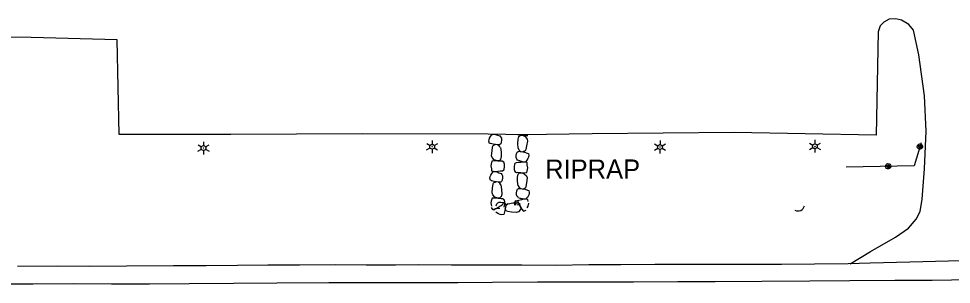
# Model space of a CAD drawing. Extents: x 588843 to 2552415, y 180129 to 269402.
# Drawn here: x 593435.2 to 593728.4, y 183995.8 to 184079.3 of the extents above; entities that cross this region are included whole.
import ezdxf

# ---------------------------------------------------------------- set-up
doc = ezdxf.new("R2010")
doc.units = 0
for name, color, linetype in [('Default', 7, 'Continuous'), ('E_BMGRD_P', 7, 'Continuous'), ('E_DRN', 7, 'Continuous'), ('E_DRN_RipRap', 7, 'Continuous'), ('E_DRN_RipRap_Text', 7, 'Continuous'), ('E_DWY', 7, 'Continuous'), ('E_LTG', 7, 'Continuous'), ('E_RDWY', 7, 'Continuous'), ('E_RDWY_Gravel', 7, 'Continuous')]:
    doc.layers.add(name, color=color, linetype=linetype)

# ---------------------------------------------------------------- blocks, each defined once
blk = doc.blocks.new('LPOL')
at = {"layer": 'Default'}
for p, q in [((-4, 0), (-1.5, 0)), ((-0.75, 1.3), (-2, 3.46)), ((0.75, 1.3), (2, 3.46)), ((1.5, 0), (4, 0)), ((-2, -3.46), (-0.75, -1.3)), ((2, -3.46), (0.75, -1.3))]:
    blk.add_line(p, q, dxfattribs=at)
for radius in [1.5, 1.5, 1.5, 0.125]:
    blk.add_circle((0, 0), radius, dxfattribs=at)
blk = doc.blocks.new('CULV2')
at = {"layer": 'E_DRN'}
blk.add_arc((19.7, 14.8), 24.6, 216.8699, 323.1301, dxfattribs=at)
blk = doc.blocks.new('RIPRT')
at = {"layer": 'E_DRN_RipRap_Text'}
blk.add_text('RIPRAP', height=12, dxfattribs=at).set_placement((-0.14, -3.59))

msp = doc.modelspace()

# ---------------------------------------------------------------- linework, layer by layer
at = {"layer": 'E_BMGRD_P'}
msp.add_lwpolyline([(593718.91, 184040.22), (593716.78, 184033.04), (593695.34, 184032.62)], dxfattribs=at)
for centre, major_axis in [((593718.57, 184039.07), (0.239, 0.808)), ((593718.57, 184039.07), (0.121, 0.407)), ((593708.6, 184032.88), (-0.239, -0.808)), ((593708.6, 184032.88), (-0.121, -0.407))]:
    msp.add_ellipse(centre, major_axis=major_axis, ratio=0.999917, dxfattribs=at)
at = {"layer": 'E_DRN_RipRap'}
for p, q in [((593583, 184040.75), (593583.07, 184041.23)), ((593583.21, 184040.09), (593583, 184040.75)), ((593583.07, 184041.23), (593583.24, 184041.74)), ((593583.24, 184041.74), (593583.54, 184042.29)), ((593583.54, 184042.29), (593583.82, 184042.65)), ((593583.82, 184042.65), (593583.94, 184042.79)), ((593583.94, 184042.79), (593584.48, 184042.94)), ((593584.48, 184042.94), (593585.15, 184042.83)), ((593585.15, 184042.83), (593585.77, 184042.64)), ((593585.77, 184042.64), (593586.44, 184042.43)), ((593586.44, 184042.43), (593586.72, 184042.17)), ((593586.72, 184042.17), (593586.97, 184041.69)), ((593586.94, 184040.4), (593586.74, 184039.92)), ((593586.99, 184041.14), (593586.94, 184040.4)), ((593586.97, 184041.69), (593586.99, 184041.14)), ((593592.07, 184042.83), (593592.44, 184042.83)), ((593592.11, 184040.02), (593592.19, 184041.35)), ((593592.19, 184041.35), (593592.5, 184042.27)), ((593592.44, 184042.83), (593593.43, 184042.72)), ((593592.5, 184042.27), (593593, 184042.63)), ((593593, 184042.63), (593593.86, 184042.51)), ((593593.43, 184042.72), (593594.39, 184042.54)), ((593593.86, 184042.51), (593594.46, 184042.19)), ((593594.39, 184042.54), (593595.33, 184042.54)), ((593594.46, 184042.19), (593595.06, 184041.43)), ((593595.19, 184040.82), (593594.91, 184039.27)), ((593595.06, 184041.43), (593595.19, 184040.82)), ((593583.58, 184039.99), (593583.21, 184040.09)), ((593584.41, 184039.81), (593583.58, 184039.99)), ((593583.88, 184036.2), (593584.02, 184037.77)), ((593584.05, 184037.72), (593584.17, 184038.9)), ((593584.17, 184038.9), (593584.27, 184039.3)), ((593584.27, 184039.3), (593584.99, 184039.75)), ((593586, 184039.62), (593584.41, 184039.81)), ((593585.77, 184039.65), (593584.99, 184039.75)), ((593586.29, 184039.33), (593585.77, 184039.65)), ((593586.5, 184039.69), (593586, 184039.62)), ((593586.61, 184038.86), (593586.29, 184039.33)), ((593586.74, 184039.92), (593586.5, 184039.69)), ((593586.65, 184038.74), (593586.88, 184037.28)), ((593586.88, 184037.28), (593586.92, 184035.95)), ((593591.7, 184036.87), (593591.93, 184037.34)), ((593591.93, 184037.34), (593592.19, 184037.55)), ((593592.2, 184038.54), (593592.11, 184040.02)), ((593592.19, 184037.55), (593592.69, 184037.58)), ((593592.2, 184038.54), (593592.45, 184038.03)), ((593592.45, 184038.03), (593592.91, 184037.62)), ((593592.69, 184037.58), (593594.26, 184037.28)), ((593592.92, 184037.53), (593593.69, 184037.38)), ((593594.44, 184037.78), (593593.69, 184037.38)), ((593594.26, 184037.28), (593595.08, 184037.05)), ((593594.61, 184038.11), (593594.44, 184037.73)), ((593594.91, 184039.27), (593594.61, 184038.11)), ((593583.91, 184034.48), (593583.71, 184033.57)), ((593584.08, 184035.61), (593583.88, 184036.2)), ((593584.85, 184034.57), (593583.91, 184034.48)), ((593584.74, 184034.91), (593584.08, 184035.61)), ((593585.37, 184034.66), (593584.74, 184034.91)), ((593585.82, 184034.48), (593584.85, 184034.57)), ((593586.24, 184034.62), (593585.37, 184034.66)), ((593586.81, 184034.47), (593585.82, 184034.48)), ((593586.7, 184035.01), (593586.24, 184034.62)), ((593586.92, 184035.95), (593586.7, 184035.01)), ((593587.18, 184034.5), (593586.81, 184034.47)), ((593587.74, 184034.19), (593587.18, 184034.5)), ((593591.58, 184035.59), (593591.6, 184036.14)), ((593591.8, 184035.11), (593591.58, 184035.59)), ((593591.6, 184036.14), (593591.7, 184036.87)), ((593592.06, 184034.82), (593591.8, 184035.11)), ((593592.72, 184034.57), (593592.06, 184034.82)), ((593593.32, 184034.34), (593592.72, 184034.57)), ((593593.98, 184034.19), (593593.32, 184034.34)), ((593594.53, 184034.3), (593593.98, 184034.19)), ((593594.66, 184034.43), (593594.53, 184034.3)), ((593594.97, 184034.77), (593594.66, 184034.43)), ((593595.3, 184035.29), (593594.97, 184034.77)), ((593595.08, 184037.05), (593595.45, 184036.93)), ((593595.51, 184035.79), (593595.3, 184035.29)), ((593595.45, 184036.93), (593595.61, 184036.26)), ((593595.61, 184036.26), (593595.51, 184035.79)), ((593583.71, 184033.57), (593583.64, 184033.02)), ((593583.64, 184033.02), (593583.81, 184032.06)), ((593583.81, 184032.06), (593583.9, 184031.4)), ((593583.9, 184031.4), (593585.15, 184031.24)), ((593585.15, 184031.24), (593585.83, 184031.33)), ((593585.83, 184031.33), (593586.7, 184031.41)), ((593586.7, 184031.41), (593587.33, 184031.48)), ((593587.33, 184031.48), (593587.74, 184031.72)), ((593587.98, 184033.54), (593587.74, 184034.19)), ((593587.74, 184031.72), (593587.82, 184031.85)), ((593587.82, 184031.85), (593587.96, 184032.79)), ((593587.96, 184032.79), (593587.98, 184033.54)), ((593590.96, 184032.66), (593590.94, 184031.91)), ((593590.94, 184031.91), (593591.18, 184031.26)), ((593591.1, 184033.59), (593590.96, 184032.66)), ((593591.18, 184033.72), (593591.1, 184033.59)), ((593591.6, 184033.96), (593591.18, 184033.72)), ((593592.22, 184034.02), (593591.6, 184033.96)), ((593593.09, 184034.11), (593592.22, 184034.02)), ((593593.77, 184034.19), (593593.09, 184034.11)), ((593595.03, 184034.02), (593593.77, 184034.19)), ((593595.01, 184030.96), (593595.21, 184031.87)), ((593595.11, 184033.37), (593595.03, 184034.02)), ((593595.28, 184032.41), (593595.11, 184033.37)), ((593595.21, 184031.87), (593595.28, 184032.41)), ((593583.32, 184029.16), (593583.42, 184029.63)), ((593583.49, 184028.48), (593583.32, 184029.16)), ((593583.42, 184029.63), (593583.62, 184030.13)), ((593583.86, 184028.36), (593583.49, 184028.48)), ((593583.62, 184030.13), (593583.96, 184030.65)), ((593583.96, 184030.65), (593584.27, 184030.99)), ((593584.27, 184030.99), (593584.4, 184031.12)), ((593584.4, 184031.12), (593584.95, 184031.24)), ((593584.95, 184031.24), (593585.6, 184031.09)), ((593585.6, 184031.09), (593586.21, 184030.86)), ((593586.21, 184030.86), (593586.86, 184030.61)), ((593586.86, 184030.61), (593587.13, 184030.33)), ((593587.23, 184028.56), (593587, 184028.08)), ((593587.13, 184030.33), (593587.35, 184029.83)), ((593587.33, 184029.29), (593587.23, 184028.56)), ((593587.35, 184029.83), (593587.33, 184029.29)), ((593591.18, 184031.26), (593591.73, 184030.95)), ((593591.73, 184030.95), (593592.1, 184030.98)), ((593591.99, 184029.5), (593592.21, 184030.44)), ((593592.02, 184028.18), (593591.99, 184029.5)), ((593592.1, 184030.98), (593593.1, 184030.97)), ((593592.21, 184030.44), (593592.68, 184030.83)), ((593592.68, 184030.83), (593593.54, 184030.79)), ((593593.1, 184030.97), (593594.06, 184030.87)), ((593593.54, 184030.79), (593594.17, 184030.54)), ((593594.06, 184030.87), (593595.01, 184030.96)), ((593594.17, 184030.54), (593594.84, 184029.84)), ((593594.84, 184029.84), (593595.02, 184029.25)), ((593595.02, 184029.25), (593594.88, 184027.69)), ((593584.67, 184028.13), (593583.86, 184028.36)), ((593584.04, 184024.5), (593584.18, 184026.07)), ((593584.18, 184026.07), (593584.37, 184027.24)), ((593584.37, 184027.24), (593584.5, 184027.63)), ((593584.5, 184027.63), (593585.25, 184028.03)), ((593586.25, 184027.84), (593584.67, 184028.13)), ((593586.01, 184027.88), (593585.25, 184028.03)), ((593586.51, 184027.53), (593586.01, 184027.88)), ((593586.75, 184027.87), (593586.25, 184027.84)), ((593586.81, 184027.04), (593586.51, 184027.53)), ((593587, 184028.08), (593586.75, 184027.87)), ((593586.81, 184027.04), (593587.04, 184025.58)), ((593587.04, 184025.58), (593587.08, 184024.25)), ((593591.84, 184025.18), (593592.06, 184025.66)), ((593592.25, 184026.73), (593592.02, 184028.18)), ((593592.06, 184025.66), (593592.32, 184025.87)), ((593592.25, 184026.73), (593592.54, 184026.24)), ((593592.32, 184025.87), (593592.81, 184025.91)), ((593592.55, 184026.22), (593593.05, 184025.87)), ((593592.81, 184025.91), (593594.39, 184025.64)), ((593593.05, 184025.87), (593593.82, 184025.73)), ((593594.56, 184026.14), (593593.82, 184025.73)), ((593594.39, 184025.64), (593595.21, 184025.42)), ((593594.68, 184026.53), (593594.56, 184026.14)), ((593594.88, 184027.69), (593594.69, 184026.52)), ((593584.03, 184022.82), (593583.79, 184021.91)), ((593584.97, 184022.87), (593584.03, 184022.82)), ((593584.23, 184023.9), (593584.04, 184024.5)), ((593584.88, 184023.21), (593584.25, 184023.94)), ((593585.5, 184022.93), (593584.88, 184023.21)), ((593585.94, 184022.73), (593584.97, 184022.87)), ((593586.36, 184022.85), (593585.5, 184022.93)), ((593586.93, 184022.68), (593585.94, 184022.73)), ((593586.84, 184023.23), (593586.36, 184022.85)), ((593587.08, 184024.25), (593586.86, 184023.31)), ((593587.3, 184022.69), (593586.93, 184022.68)), ((593587.84, 184022.36), (593587.3, 184022.69)), ((593591.74, 184023.9), (593591.75, 184024.45)), ((593591.96, 184023.41), (593591.74, 184023.9)), ((593591.75, 184024.45), (593591.84, 184025.18)), ((593592.23, 184023.13), (593591.96, 184023.41)), ((593592.93, 184022.78), (593592.25, 184022.97)), ((593593.55, 184022.61), (593592.93, 184022.78)), ((593594.01, 184022.51), (593593.34, 184022.35)), ((593594.22, 184022.53), (593593.55, 184022.61)), ((593595.28, 184022.46), (593594.01, 184022.51)), ((593594.76, 184022.69), (593594.22, 184022.53)), ((593594.87, 184022.83), (593594.76, 184022.69)), ((593595.15, 184023.21), (593594.87, 184022.83)), ((593595.47, 184023.65), (593595.14, 184023.12)), ((593595.21, 184025.42), (593595.58, 184025.3)), ((593595.66, 184024.15), (593595.47, 184023.65)), ((593595.58, 184025.3), (593595.75, 184024.63)), ((593595.75, 184024.63), (593595.66, 184024.15)), ((593583.79, 184021.91), (593583.69, 184021.37)), ((593583.69, 184021.37), (593583.82, 184020.4)), ((593583.79, 184019.88), (593584.13, 184019.31)), ((593584.13, 184019.31), (593585.35, 184019.65)), ((593585.16, 184019.57), (593585.82, 184019.69)), ((593585.28, 184020.46), (593585.52, 184021.12)), ((593585.35, 184019.65), (593585.94, 184020)), ((593585.52, 184021.12), (593585.8, 184021.39)), ((593585.8, 184021.39), (593586.29, 184021.61)), ((593585.82, 184019.69), (593586.47, 184019.72)), ((593585.94, 184020), (593586.7, 184020.42)), ((593586.29, 184021.61), (593586.84, 184021.6)), ((593586.7, 184020.42), (593587.26, 184020.72)), ((593586.84, 184021.6), (593587.58, 184021.52)), ((593587.26, 184020.72), (593587.54, 184021.1)), ((593587.54, 184021.1), (593587.56, 184021.25)), ((593587.58, 184021.52), (593588.06, 184021.3)), ((593587.82, 184020.01), (593588, 184020.94)), ((593588.05, 184021.7), (593587.84, 184022.36)), ((593588, 184020.94), (593588.05, 184021.7)), ((593588.31, 184020.55), (593588.05, 184018.97)), ((593588.06, 184021.3), (593588.27, 184021.04)), ((593588.27, 184020.31), (593588.13, 184019.55)), ((593588.27, 184021.04), (593588.31, 184020.55)), ((593588.62, 184020.81), (593588.27, 184020.31)), ((593589.11, 184021.12), (593588.62, 184020.81)), ((593589.11, 184021.12), (593590.57, 184021.37)), ((593590.57, 184021.37), (593591.9, 184021.43)), ((593591.41, 184022.09), (593591.12, 184021.39)), ((593591.12, 184021.39), (593591.12, 184020.69)), ((593591.42, 184021.64), (593591.37, 184020.69)), ((593591.48, 184021.78), (593591.42, 184021.64)), ((593591.88, 184022.06), (593591.48, 184021.78)), ((593592.49, 184022.18), (593591.88, 184022.06)), ((593591.9, 184021.43), (593592.85, 184021.23)), ((593591.96, 184020.91), (593592.54, 184020.72)), ((593592.13, 184022.22), (593592.16, 184021.59)), ((593592.16, 184021.59), (593592.37, 184021.29)), ((593592.37, 184021.29), (593592.87, 184020.43)), ((593593.34, 184022.35), (593592.49, 184022.18)), ((593592.54, 184020.72), (593592.96, 184019.96)), ((593592.87, 184020.43), (593593.3, 184019.56)), ((593592.96, 184019.96), (593593.07, 184019.29)), ((593595.1, 184019.83), (593595.36, 184020.32)), ((593595.43, 184021.82), (593595.28, 184022.46)), ((593595.36, 184020.32), (593595.55, 184021.28)), ((593584.63, 184019.08), (593584.7, 184019.25)), ((593584.7, 184019.25), (593585.16, 184019.57)), ((593585.53, 184018.22), (593585.18, 184018.52)), ((593586.06, 184017.89), (593585.53, 184018.22)), ((593586.56, 184017.7), (593586.06, 184017.89)), ((593587.04, 184017.61), (593586.56, 184017.7)), ((593587.71, 184017.78), (593587.04, 184017.61)), ((593587.83, 184018.15), (593587.71, 184017.78)), ((593588.05, 184018.97), (593587.83, 184018.15)), ((593588.55, 184018.8), (593588.13, 184019.55)), ((593588.94, 184018.68), (593588.55, 184018.8)), ((593590.13, 184018.51), (593588.94, 184018.68)), ((593591.7, 184018.4), (593590.13, 184018.51)), ((593592.3, 184018.6), (593591.7, 184018.4)), ((593592.99, 184019.27), (593592.3, 184018.6)), ((593593.3, 184019.56), (593593.87, 184018.8)), ((593593.87, 184018.8), (593594.75, 184019.11))]:
    msp.add_line(p, q, dxfattribs=at)
at = {"layer": 'E_DWY'}
msp.add_lwpolyline([(593696.66, 184002.28), (593703, 184006.09), (593710.92, 184010.6), (593714.99, 184013.39), (593717.42, 184016.28), (593718.59, 184018.66), (593719.22, 184022.56), (593720.03, 184032.09), (593720.5, 184043.89), (593720, 184055.05), (593718.25, 184067.85), (593716.55, 184075.69), (593715.04, 184077.41), (593712.76, 184078.8), (593710.98, 184079.26), (593708.86, 184079.08), (593707.21, 184078.18), (593706.07, 184077), (593705.39, 184075.1), (593704.83, 184042.7), (593660.15, 184043.51), (593615.54, 184043.08), (593593.94, 184042.76), (593582.78, 184042.97), (593543.17, 184043.07), (593501.9, 184042.83), (593466.83, 184042.85), (593466.18, 184072.61), (593439.11, 184073.34), (593402.81, 184073.66)], dxfattribs=at)
at = {"layer": 'E_RDWY'}
msp.add_lwpolyline([(593734.6, 183997.25), (593722.46, 183996.99), (593710.72, 183996.94), (593696.51, 183996.89), (593683.93, 183996.77), (593668.89, 183996.65), (593654.19, 183996.59), (593642.4, 183996.58), (593628.5, 183996.49), (593615.25, 183996.47), (593598.3, 183996.44), (593584.15, 183996.37), (593573.24, 183996.21), (593559.88, 183996.27), (593544.92, 183996.23), (593532.75, 183996.23), (593516.32, 183996.12), (593502.75, 183996), (593488.8, 183995.9), (593476.34, 183995.88), (593464.33, 183995.88), (593452.39, 183995.9), (593439.7, 183995.86), (593425.74, 183995.79)], dxfattribs=at)
at = {"layer": 'E_RDWY_Gravel'}
msp.add_lwpolyline([(593739.87, 184003.36), (593727.51, 184003.08), (593715.39, 184002.72), (593702.96, 184002.46), (593696.02, 184002.26), (593685.39, 184002.13), (593675.08, 184002.07), (593664.12, 184002.04), (593653.52, 184002.06), (593643.51, 184002.02), (593635.23, 184002.03), (593624.48, 184001.9), (593614.42, 184001.94), (593604.13, 184001.75), (593593.38, 184001.82), (593583.06, 184001.76), (593571.33, 184001.84), (593561.01, 184001.89), (593553.63, 184001.81), (593544.45, 184001.8), (593534.65, 184001.9), (593523.49, 184001.79), (593513.53, 184001.83), (593503.96, 184001.67), (593494.19, 184001.6), (593483.92, 184001.62), (593469.07, 184001.48), (593457.59, 184001.43), (593447.25, 184001.47), (593434.77, 184001.37)], dxfattribs=at)

# ---------------------------------------------------------------- block references
at = {"layer": 'E_DRN', "xscale": 0.08351938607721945, "yscale": 0.08351938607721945, "rotation": 25.314016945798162}
msp.add_blockref('CULV2', (593679.26, 184019.07), dxfattribs=at)
at = {"layer": 'E_DRN_RipRap_Text', "xscale": 0.5, "yscale": 0.5, "rotation": 0.06972781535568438}
msp.add_blockref('RIPRT', (593600.78, 184030.78), dxfattribs=at)
at = {"layer": 'E_LTG', "xscale": 0.5, "yscale": 0.5, "rotation": -90.44645755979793}
for p in [(593493.31, 184038.61), (593565.2, 184039.01), (593636.83, 184038.93), (593685.54, 184039.17)]:
    msp.add_blockref('LPOL', p, dxfattribs=at)

doc.saveas('drawing.dxf')
